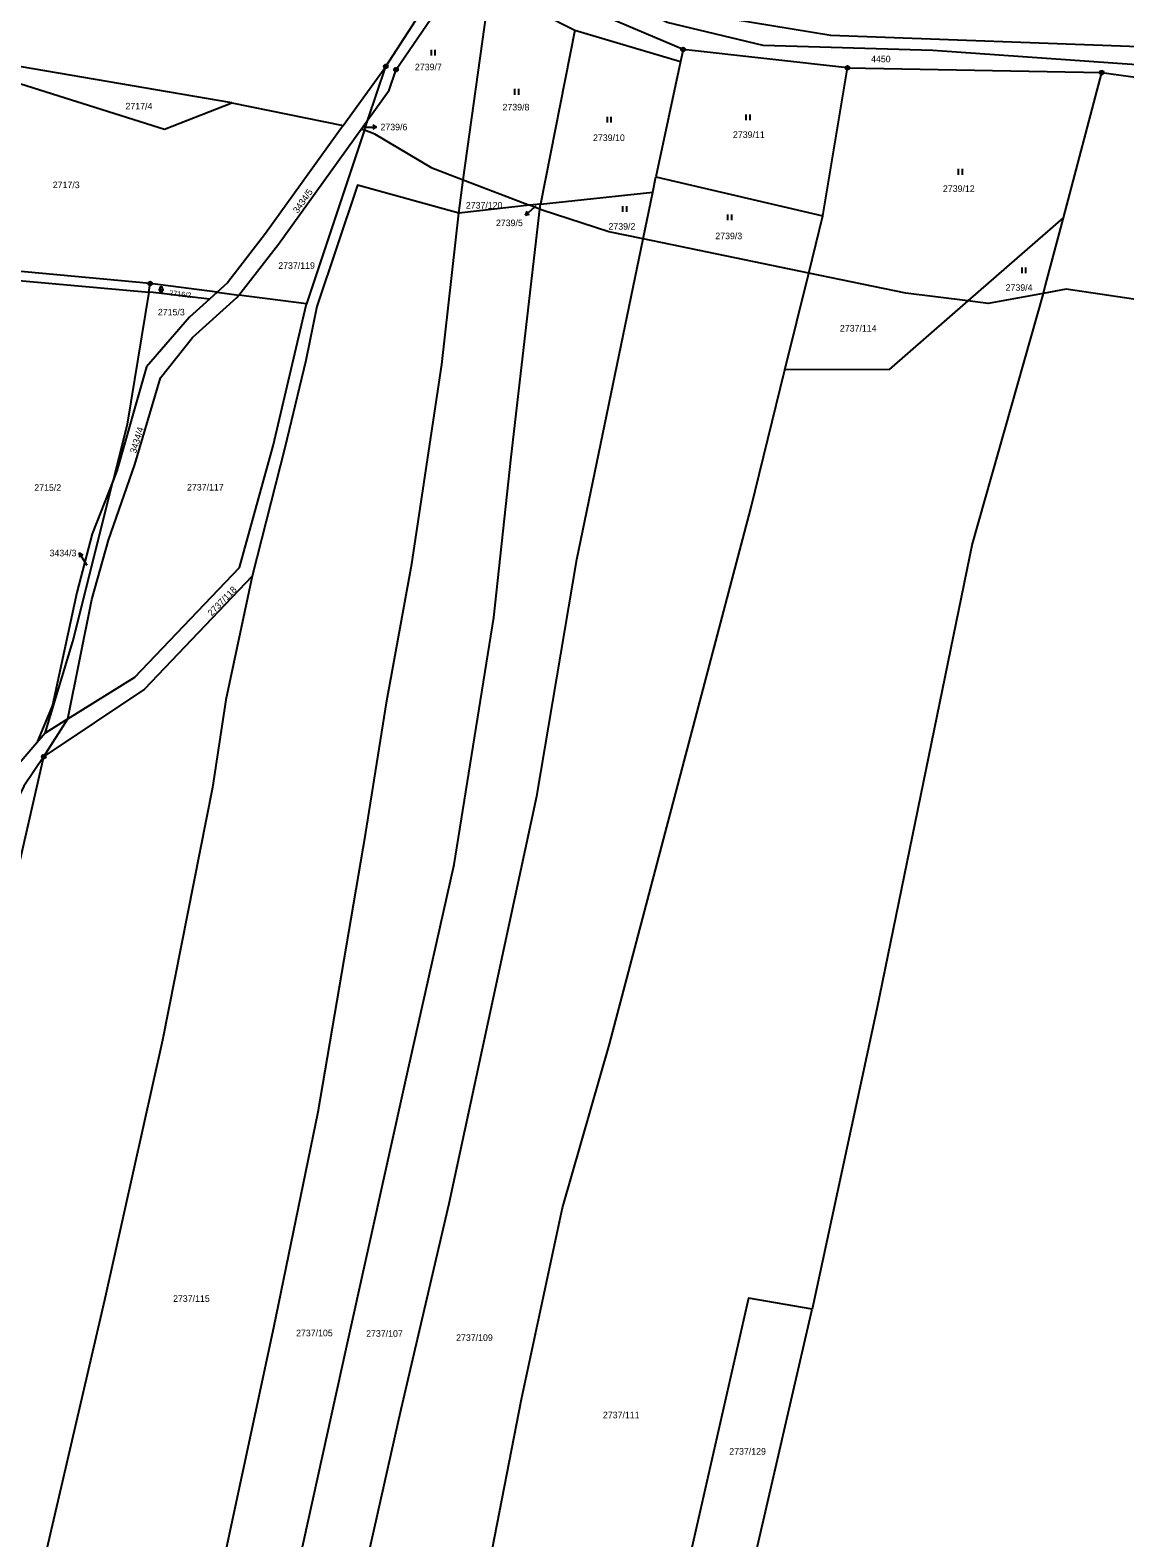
# Model space of a CAD drawing. Extents: x -733394 to -722299, y -1082822 to -1075049.
# Drawn here: x -727991.6 to -727708.4, y -1077688.1 to -1077298.1 of the extents above; entities that cross this region are included whole.
import ezdxf

# ---------------------------------------------------------------- set-up
doc = ezdxf.new("R2010")
doc.units = 0
for name, color, linetype in [('Hranice parcel', 7, 'Continuous'), ('Parcelní čísla', 7, 'Continuous'), ('Pop  PČ popisy', 7, 'Continuous'), ('Značky bodu BP', 7, 'Continuous'), ('Značky kultur', 7, 'Continuous')]:
    doc.layers.add(name, color=color, linetype=linetype)

msp = doc.modelspace()

# ---------------------------------------------------------------- linework, layer by layer
at = {"layer": 'Hranice parcel'}
for p, q in [((-727879.54, -1077336.87), (-727872.58, -1077287)), ((-727872.58, -1077287), (-727850.69, -1077298.13)), ((-727850.69, -1077298.13), (-727859.61, -1077343.11)), ((-727850.69, -1077298.13), (-727823.37, -1077306.27)), ((-727939.43, -1077316.96), (-728024.91, -1077302.26)), ((-727822.7, -1077303.12), (-727823.37, -1077306.27)), ((-727780.17, -1077307.88), (-727822.7, -1077303.12)), ((-727910.59, -1077322.76), (-727899.58, -1077307.49)), ((-727904.2, -1077321.28), (-727899.58, -1077307.49)), ((-727823.37, -1077306.27), (-727829.71, -1077336.09)), ((-727786.55, -1077346.16), (-727780.17, -1077307.88)), ((-727780.17, -1077307.88), (-727714.43, -1077309.11)), ((-727714.43, -1077309.11), (-727724.39, -1077346.67)), ((-727939.43, -1077316.96), (-727910.59, -1077322.76)), ((-727905.93, -1077323.7), (-727904.2, -1077321.28)), ((-727905.93, -1077323.7), (-727905.07, -1077323.87)), ((-727905.07, -1077323.87), (-727904.2, -1077321.28)), ((-727905.07, -1077323.87), (-727920.13, -1077368.9)), ((-727880.74, -1077345.47), (-727879.54, -1077336.87)), ((-727879.54, -1077336.87), (-727862.38, -1077343.42)), ((-727830.54, -1077340), (-727829.71, -1077336.09)), ((-727829.71, -1077336.09), (-727786.55, -1077346.16)), ((-727859.61, -1077343.11), (-727862.38, -1077343.42)), ((-727859.76, -1077344.42), (-727859.61, -1077343.11)), ((-727859.61, -1077343.11), (-727830.54, -1077340)), ((-727833.04, -1077352.1), (-727830.54, -1077340)), ((-727862.38, -1077343.42), (-727880.74, -1077345.47)), ((-727859.76, -1077344.42), (-727862.38, -1077343.42)), ((-727790.19, -1077360.97), (-727786.55, -1077346.16)), ((-727724.39, -1077346.67), (-727749.08, -1077368.16)), ((-727724.39, -1077346.67), (-727729, -1077364.08)), ((-727790.19, -1077360.97), (-727833.04, -1077352.1)), ((-727796.35, -1077386.01), (-727790.19, -1077360.97)), ((-727960.89, -1077365.87), (-727966.49, -1077400.07)), ((-727960.89, -1077365.87), (-727960.53, -1077363.67)), ((-727943.23, -1077365.91), (-727960.53, -1077363.67)), ((-727943.23, -1077365.91), (-727945.2, -1077367.69)), ((-727943.23, -1077365.91), (-727937.62, -1077366.64)), ((-727920.13, -1077368.9), (-727937.62, -1077366.64)), ((-727729.6, -1077366.22), (-727747.92, -1077430.99)), ((-727729, -1077364.08), (-727729.6, -1077366.22)), ((-727966.49, -1077400.07), (-727970.12, -1077414.6)), ((-727980.55, -1077456.29), (-727970.12, -1077414.6)), ((-727987.74, -1077479.95), (-727980.55, -1077456.29)), ((-727988.05, -1077486.06), (-727981.84, -1077476.28)), ((-727981.84, -1077476.28), (-727987.74, -1077479.95)), ((-727987.74, -1077479.95), (-727989.87, -1077482.46)), ((-727806.33, -1077702.55), (-727789.32, -1077629.02))]:
    msp.add_line(p, q, dxfattribs=at)
for points in [[(-727899.58, -1077307.49), (-727889.01, -1077291.18), (-727880.33, -1077281.97), (-727871.34, -1077278.1)], [(-727515.11, -1077324.15), (-727551.69, -1077313.8), (-727575.16, -1077314.5), (-727609.38, -1077317.98), (-727671.13, -1077309.48), (-727758.11, -1077303.42), (-727801.95, -1077302.06), (-727826.83, -1077296.18), (-727858.16, -1077280.69)], [(-727515.11, -1077324.15), (-727545.93, -1077311.81), (-727573.33, -1077309.97), (-727607.83, -1077317.17), (-727697.86, -1077302.7), (-727784.5, -1077299.5), (-727815.01, -1077294.52), (-727858.16, -1077280.69)], [(-727896.94, -1077308.33), (-727885.72, -1077291.89), (-727878, -1077284.98), (-727872.08, -1077283.4)], [(-727822.7, -1077303.12), (-727842.39, -1077294.74), (-727849.31, -1077291.19), (-727867.08, -1077282.07)], [(-728024.91, -1077302.26), (-727956.82, -1077323.72), (-727939.43, -1077316.96)], [(-727904.2, -1077321.28), (-727898.72, -1077313.64), (-727896.94, -1077308.33)], [(-727714.43, -1077309.11), (-727671.18, -1077315.06), (-727609.15, -1077322.58), (-727566.56, -1077317.4), (-727552.26, -1077319.16), (-727512.12, -1077334.58)], [(-727910.59, -1077322.76), (-727930.75, -1077350.71), (-727940.56, -1077363.51), (-727943.23, -1077365.91)], [(-727937.62, -1077366.64), (-727927.33, -1077353.52), (-727905.93, -1077323.7)], [(-727905.07, -1077323.87), (-727902.82, -1077324.74), (-727902.5, -1077324.93), (-727887.89, -1077333.69), (-727879.54, -1077336.87)], [(-727880.74, -1077345.47), (-727906.94, -1077338.19), (-727917.41, -1077369.57), (-727920.29, -1077383.58), (-727925.7, -1077406.13), (-727934.18, -1077439.38)], [(-727987.92, -1077924.76), (-727972.13, -1077852.87), (-727957.12, -1077769.14), (-727944.97, -1077710.13), (-727928.54, -1077633.74), (-727917.09, -1077577.92), (-727904.8, -1077506.22), (-727899.35, -1077471.6), (-727892.87, -1077436.21), (-727885.1, -1077384.6), (-727880.74, -1077345.47)], [(-727976.74, -1077961.73), (-727966.13, -1077919.27), (-727955.71, -1077869.74), (-727946.93, -1077823.03), (-727929.69, -1077729.17), (-727909.68, -1077638.51), (-727893.91, -1077567.37), (-727881.88, -1077513.93), (-727871.69, -1077450.05), (-727867.19, -1077408.57), (-727859.76, -1077344.42)], [(-727833.04, -1077352.1), (-727841.86, -1077350.27), (-727859.15, -1077344.65), (-727859.76, -1077344.42)], [(-727960.8, -1077964.07), (-727960.14, -1077961.2), (-727942.84, -1077891.16), (-727932.57, -1077841.01), (-727920.81, -1077772.47), (-727911.29, -1077724.73), (-727895.59, -1077654.84), (-727883.23, -1077601.62), (-727860.49, -1077496.24), (-727850.18, -1077435.02), (-727833.04, -1077352.1)], [(-727960.53, -1077363.67), (-727996.77, -1077360.26), (-728021.04, -1077359.03), (-728041.42, -1077359.7)], [(-727749.08, -1077368.16), (-727765.12, -1077366.17), (-727790.19, -1077360.97)], [(-727996.4, -1077362.84), (-727993.59, -1077362.99), (-727960.89, -1077365.87)], [(-727981.84, -1077476.28), (-727975.61, -1077445.42), (-727971.35, -1077430.06), (-727964.49, -1077410.47), (-727957.9, -1077388.04), (-727949.56, -1077377.64), (-727938.09, -1077367.24), (-727937.62, -1077366.64)], [(-727945.2, -1077367.69), (-727959.78, -1077365.97), (-727960.89, -1077365.87)], [(-727729.6, -1077366.22), (-727743.81, -1077368.82), (-727749.08, -1077368.16)], [(-727591.82, -1077384.72), (-727723.63, -1077365.12), (-727729.6, -1077366.22)], [(-727981.84, -1077476.28), (-727964.47, -1077465.49), (-727937.42, -1077437.13), (-727928.73, -1077405.66), (-727920.13, -1077368.9)], [(-727945.2, -1077367.69), (-727950.4, -1077372.37), (-727961.48, -1077385.2), (-727969.16, -1077412.14), (-727970.12, -1077414.6)], [(-727749.08, -1077368.16), (-727769.42, -1077385.87), (-727796.35, -1077386.01)], [(-727930.46, -1077968.54), (-727929.27, -1077963.17), (-727912.08, -1077900.41), (-727905.45, -1077873.88), (-727894.18, -1077804.46), (-727878.94, -1077726.66), (-727864.53, -1077652.31), (-727853.92, -1077602.75), (-727841.72, -1077560.44), (-727805.17, -1077421.89), (-727796.35, -1077386.01)], [(-727970.12, -1077414.6), (-727975.53, -1077428.39), (-727979.53, -1077443.58), (-727985.79, -1077472.73), (-727989.87, -1077482.46)], [(-727747.92, -1077430.99), (-727772.54, -1077551.33), (-727789.32, -1077629.02)], [(-727934.18, -1077439.38), (-727940.98, -1077471.36), (-727944.46, -1077494), (-727957.35, -1077559.38), (-727972.34, -1077626.66), (-727990.63, -1077705.35), (-728006.17, -1077775.95), (-728013.53, -1077817.22), (-728024.07, -1077870.48), (-728034.75, -1077917.38)], [(-727934.18, -1077439.38), (-727962.03, -1077468.6), (-727988.05, -1077486.06)], [(-727989.87, -1077482.46), (-727997.44, -1077491.4), (-728004.57, -1077504.24)], [(-727988.05, -1077486.06), (-727993.26, -1077493.67), (-728005.83, -1077519.1)], [(-728002.67, -1077598.18), (-727996.73, -1077552.78), (-727996.42, -1077522.67), (-727988.05, -1077486.06)], [(-727789.32, -1077629.02), (-727805.79, -1077626.15), (-727822.62, -1077700.16)]]:
    msp.add_lwpolyline(points, dxfattribs=at)
at = {"layer": 'Pop  PČ popisy'}
for p, q in [((-727904.97, -1077323.24), (-727905.29, -1077323.24)), ((-727904.97, -1077323.24), (-727901.97, -1077323.19)), ((-727901.97, -1077323.19), (-727902.98, -1077322.7)), ((-727901.97, -1077323.19), (-727902.96, -1077323.71)), ((-727861.21, -1077344.04), (-727863.47, -1077346.01)), ((-727863.47, -1077346.01), (-727863.05, -1077344.97)), ((-727863.47, -1077346.01), (-727862.39, -1077345.73)), ((-727860.8, -1077343.69), (-727861.21, -1077344.04)), ((-727977.3, -1077435.89), (-727978.93, -1077433.37)), ((-727978.93, -1077433.37), (-727977.97, -1077433.94)), ((-727978.93, -1077433.37), (-727978.81, -1077434.49)), ((-727976.83, -1077436.61), (-727977.3, -1077435.89))]:
    msp.add_line(p, q, dxfattribs=at)
at = {"layer": 'Značky bodu BP'}
for centre, radius in [((-727822.7, -1077303.12), 0.5), ((-727822.7, -1077303.12), 0.5), ((-727822.7, -1077303.12), 0.0303), ((-727822.7, -1077303.12), 0.0303), ((-727899.58, -1077307.49), 0.5), ((-727899.58, -1077307.49), 0.0303), ((-727896.94, -1077308.33), 0.5), ((-727780.17, -1077307.88), 0.5), ((-727780.17, -1077307.88), 0.5), ((-727780.17, -1077307.88), 0.0303), ((-727780.17, -1077307.88), 0.0303), ((-727896.94, -1077308.33), 0.0303), ((-727714.43, -1077309.11), 0.5), ((-727714.43, -1077309.11), 0.5), ((-727714.43, -1077309.11), 0.0303), ((-727714.43, -1077309.11), 0.0303), ((-727960.53, -1077363.67), 0.5), ((-727960.53, -1077363.67), 0.0303), ((-727988.05, -1077486.06), 0.5), ((-727988.05, -1077486.06), 0.0303)]:
    msp.add_circle(centre, radius, dxfattribs=at)
at = {"layer": 'Značky kultur'}
for p, q in [((-727887.79, -1077304.68), (-727887.79, -1077303.18)), ((-727886.79, -1077304.68), (-727886.79, -1077303.18)), ((-727866.18, -1077314.82), (-727866.18, -1077313.32)), ((-727865.18, -1077314.82), (-727865.18, -1077313.32)), ((-727842.26, -1077322.04), (-727842.26, -1077320.54)), ((-727841.26, -1077322.04), (-727841.26, -1077320.54)), ((-727806.35, -1077321.45), (-727806.35, -1077319.95)), ((-727805.35, -1077321.45), (-727805.35, -1077319.95)), ((-727751.43, -1077335.52), (-727751.43, -1077334.02)), ((-727750.43, -1077335.52), (-727750.43, -1077334.02)), ((-727838.26, -1077345.14), (-727838.26, -1077343.64)), ((-727837.26, -1077345.14), (-727837.26, -1077343.64)), ((-727811.13, -1077347.27), (-727811.13, -1077345.77)), ((-727810.13, -1077347.27), (-727810.13, -1077345.77)), ((-727735.01, -1077360.98), (-727735.01, -1077359.48)), ((-727734.01, -1077360.98), (-727734.01, -1077359.48)), ((-727958.37, -1077365.2), (-727957.03, -1077365.2)), ((-727958.04, -1077364.86), (-727958.04, -1077365.54)), ((-727957.36, -1077365.54), (-727957.36, -1077364.86))]:
    msp.add_line(p, q, dxfattribs=at)
for centre, start, end in [((-727957.7, -1077364.87), 0, 180), ((-727957.7, -1077365.54), 180, 359.9879)]:
    msp.add_arc(centre, 0.335, start, end, dxfattribs=at)

# ---------------------------------------------------------------- texts
at = {"layer": 'Parcelní čísla'}
for s, p in [('2739/7', (-727892.06, -1077308.51)), ('4450', (-727774.07, -1077306.44)), ('2717/4', (-727966.92, -1077318.63)), ('2739/8', (-727869.4, -1077318.89)), ('2739/6', (-727900.97, -1077324.04)), ('2739/10', (-727845.99, -1077326.8)), ('2739/11', (-727809.79, -1077326)), ('2717/3', (-727985.73, -1077338.99)), ('2739/12', (-727755.48, -1077339.96)), ('2737/120', (-727878.89, -1077344.28)), ('2739/5', (-727871.1, -1077348.82)), ('2739/2', (-727841.99, -1077349.74)), ('2739/3', (-727814.36, -1077352.2)), ('2737/119', (-727927.41, -1077359.87)), ('2739/4', (-727739.26, -1077365.55)), ('2715/3', (-727958.55, -1077371.92)), ('2737/114', (-727782.13, -1077376.09)), ('2715/2', (-727990.52, -1077417.29)), ('2737/117', (-727951, -1077417.21)), ('3434/3', (-727986.57, -1077434.24)), ('2737/115', (-727954.62, -1077627.1)), ('2737/105', (-727922.8, -1077636)), ('2737/107', (-727904.68, -1077636.14)), ('2737/109', (-727881.4, -1077637.2)), ('2737/111', (-727843.43, -1077657.22)), ('2737/129', (-727810.75, -1077666.63))]:
    msp.add_text(s, height=1.7, dxfattribs=at).set_placement(p)
for s, height, rotation, p in [('3434/5', 1.7, 55, (-727922.36, -1077345.64)), ('2716/2', 1.36, 353, (-727955.68, -1077366.7)), ('3434/4', 1.7, 73, (-727964.21, -1077407.74)), ('2737/118', 1.7, 46, (-727944.6, -1077449.82))]:
    msp.add_text(s, height=height, rotation=rotation, dxfattribs=at).set_placement(p)

doc.saveas('drawing.dxf')
